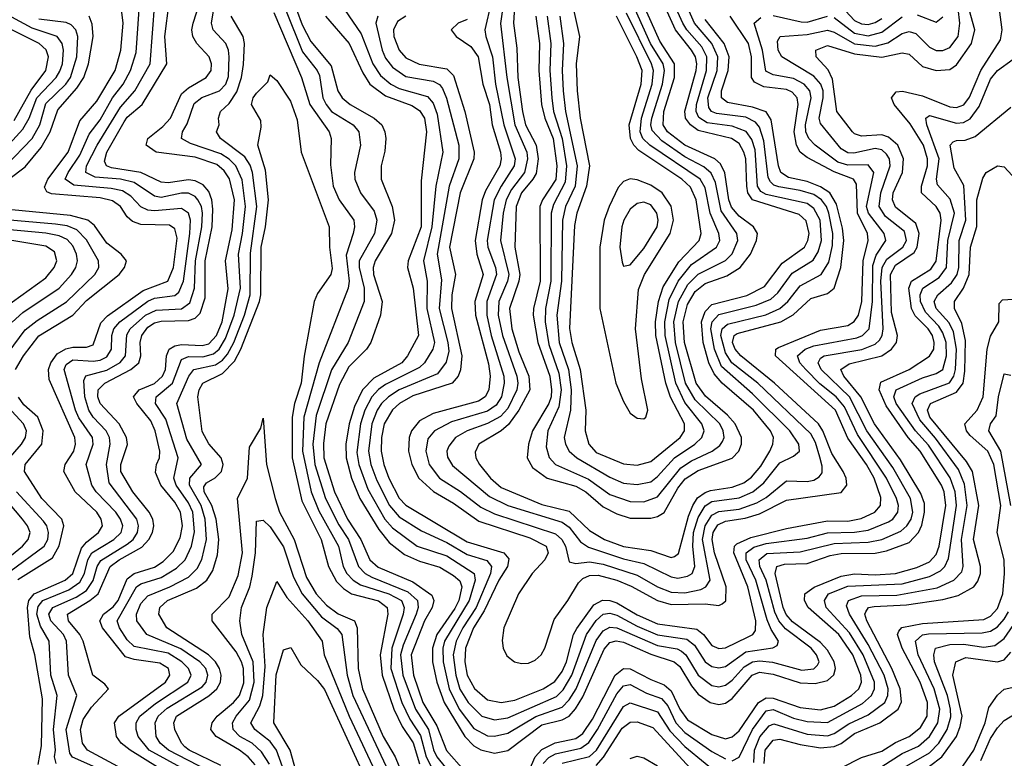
# Model space of a CAD drawing. Header units: inches. Extents: x 990535 to 1117859, y 769386 to 892122.
# Tile 870 of 1056: x 1050593 to 1053490, y 886146 to 888320. Entities that reach past the tile are written whole.
import ezdxf

# ---------------------------------------------------------------- set-up
doc = ezdxf.new("R2010")
doc.units = ezdxf.units.IN
doc.header["$MEASUREMENT"] = 0
doc.layers.add('B0858', color=7, linetype='Continuous')

msp = doc.modelspace()

# ---------------------------------------------------------------- linework, layer by layer
at = {"layer": 'B0858', "color": 5}
for points, elevation in [([(1051549.6, 888350), (1051598.2, 888278.2), (1051632.9, 888190), (1051655.1, 888155.1), (1051685.2, 888130), (1051710, 888117.5), (1051793.4, 888093.4), (1051810, 888074.1), (1051821.5, 888041.5), (1051838.9, 887930), (1051817.6, 887830), (1051805.7, 887710), (1051782, 887610), (1051792.3, 887550), (1051790.9, 887470), (1051813.9, 887370), (1051808.8, 887350), (1051784.8, 887310), (1051770, 887295.9), (1051670, 887246.3), (1051648.7, 887231.3), (1051629.9, 887210.1), (1051609.3, 887170.7), (1051596.1, 887130), (1051585.3, 887045.3), (1051590.9, 887010), (1051617.5, 886937.5), (1051667.9, 886850), (1051690, 886823.6), (1051762.8, 886770), (1051850, 886742), (1051931.1, 886690), (1051933.5, 886670), (1051916, 886610), (1051843.5, 886490), (1051838.6, 886470), (1051839, 886430), (1051857.2, 886350), (1051886.6, 886290), (1051930, 886233.8), (1051970, 886211.8), (1051990, 886210.3), (1052030, 886219.3), (1052111.8, 886268.2), (1052190, 886296.6), (1052210, 886317.4), (1052230.3, 886350), (1052290, 886492.7), (1052310, 886520.6), (1052330, 886531.5), (1052350, 886529.3), (1052470, 886478), (1052527.7, 886467.7), (1052541, 886461), (1052553.7, 886450), (1052590.1, 886390), (1052630, 886360.1), (1052650, 886355.7), (1052670, 886361), (1052690, 886375.5), (1052725.1, 886414.9), (1052750, 886429.9), (1052770, 886432.7), (1052808.6, 886428.6), (1052894.5, 886405.5), (1052930, 886408.5), (1052940.4, 886419.6), (1052945.5, 886430), (1052938.2, 886450), (1052921.7, 886470), (1052846.8, 886526.8), (1052826.9, 886550), (1052815.4, 886575.4), (1052789.4, 886670), (1052771.5, 886710), (1052769.1, 886730), (1052791.4, 886748.6), (1052890, 886753.2), (1052990, 886778.3), (1053090, 886781.4), (1053130, 886789.5), (1053186, 886814), (1053204, 886830), (1053216.4, 886850), (1053221.7, 886870), (1053214.6, 886910), (1053162.1, 887002.1), (1053086.2, 887110), (1053034.6, 887210), (1052951.3, 887290), (1052942.4, 887310), (1052950, 887323.1), (1052960.7, 887330), (1053071.5, 887348.5), (1053110, 887364.4), (1053123.4, 887376.6), (1053131.5, 887390), (1053134, 887410), (1053127.4, 887550), (1053130.6, 887590), (1053144.7, 887615.3), (1053191.9, 887650), (1053203, 887670), (1053196.5, 887696.5), (1053140.6, 887740.6), (1053122.6, 887770), (1053127.1, 887810), (1053154.6, 887890), (1053152.4, 887910), (1053144.2, 887924.2), (1053130, 887936.5), (1053110, 887940.6), (1053047.2, 887927.2), (1053030, 887927.8), (1053010, 887939.9), (1052950, 888014.4), (1052946.1, 888030), (1052957.3, 888090), (1052957, 888110), (1052950.4, 888130.4), (1052930, 888153.6), (1052836.2, 888210), (1052825.5, 888230), (1052823.4, 888256.6), (1052831.1, 888270), (1052910, 888276.2), (1052970, 888289.4), (1052990, 888282.8), (1053050, 888248.8), (1053110, 888241.7), (1053148.1, 888251.9), (1053190, 888278.9), (1053210, 888285.3), (1053230, 888279.1), (1053270, 888239.1), (1053290, 888229.4), (1053310, 888229.1), (1053330, 888237.9), (1053355.1, 888270), (1053359.5, 888310), (1053329.9, 888569.9)], 3540), ([(1051980.6, 888370), (1051961.9, 888290), (1051964.6, 888270), (1051984.9, 888210), (1051993.5, 888130), (1052017.8, 888010), (1052051.6, 887910), (1052048.6, 887890), (1052009.7, 887830), (1051989.7, 887790), (1051969.3, 887670), (1051970.4, 887650), (1051993.6, 887590), (1051996.2, 887570), (1051968.3, 887490), (1051967.8, 887450), (1051980.6, 887390), (1052017.5, 887270), (1052019.3, 887250), (1052011.3, 887210), (1051994.9, 887185.1), (1051970, 887167.4), (1051864.2, 887135.8), (1051813.8, 887110), (1051794.4, 887085.6), (1051788.1, 887050), (1051798.5, 887010), (1051828.7, 886970), (1051890, 886930.6), (1051950, 886884.5), (1051990, 886865), (1052170, 886806.6), (1052188.3, 886790), (1052199.6, 886770), (1052210, 886724.2), (1052230, 886719.3), (1052270, 886723.9), (1052310, 886716.9), (1052410, 886684.4), (1052470, 886650.5), (1052510, 886635.1), (1052550, 886632.5), (1052597.1, 886642.9), (1052612.2, 886650), (1052625.2, 886670), (1052602.6, 886790), (1052610, 886830), (1052630, 886861.8), (1052650, 886872.2), (1052710, 886879.3), (1052762.4, 886897.6), (1052790, 886913.2), (1052850, 886962), (1052910, 886960.8), (1052930, 886964.8), (1052946.1, 886973.9), (1052954.1, 886985.9), (1052954.6, 887005.4), (1052948, 887032), (1052934.9, 887074.9), (1052921, 887101), (1052764.8, 887250), (1052689.1, 887310), (1052670, 887338.9), (1052656.7, 887390), (1052660.4, 887410), (1052676, 887424), (1052788.8, 887451.2), (1052830, 887469.2), (1052853.6, 887490), (1052890, 887536.4), (1052951.9, 887570), (1052973.7, 887606.3), (1052984.5, 887655.5), (1052986.2, 887690), (1052974.2, 887750), (1052966.8, 887770), (1052952.5, 887790), (1052930, 887805.2), (1052890, 887817.2), (1052827.5, 887827.5), (1052812.7, 887832.7), (1052802.2, 887842.2), (1052795.6, 887855.6), (1052782.9, 887962.9), (1052770, 888003), (1052758, 888018), (1052730, 888032.4), (1052644.1, 888044.1), (1052629.3, 888049.3), (1052621.4, 888061.4), (1052618.6, 888090), (1052646, 888170), (1052648, 888210), (1052630.1, 888250), (1052578.5, 888310), (1052534.4, 888410)], 3640), ([(1052017.3, 888370), (1052008.2, 888308.2), (1052026.3, 888150), (1052050, 888010), (1052085.2, 887930), (1052087.8, 887910), (1052078.6, 887870), (1052040.3, 887819.7), (1052025, 887790), (1052016.2, 887750), (1052008, 887670), (1052032.5, 887570), (1052028.9, 887550), (1052003.4, 887490), (1052001.4, 887450), (1052013.5, 887390), (1052056, 887270), (1052059.1, 887250), (1052056.1, 887230), (1052030, 887175.2), (1052008, 887152), (1051970, 887130.7), (1051910.1, 887110), (1051875.9, 887090), (1051855.9, 887064.1), (1051850.5, 887050), (1051852.2, 887032.2), (1051867.2, 887007.2), (1051976, 886916), (1052030, 886889.6), (1052190, 886840.9), (1052210, 886825.8), (1052243.1, 886783.1), (1052266.9, 886766.9), (1052370, 886732.4), (1052430, 886719.2), (1052510, 886679.3), (1052530, 886675.9), (1052558.5, 886681.5), (1052572.3, 886690), (1052580.1, 886710), (1052574, 886770), (1052576.3, 886810), (1052590, 886854.5), (1052610, 886888.5), (1052630, 886901.1), (1052710, 886912.6), (1052750.2, 886929.8), (1052783.2, 886956.8), (1052830, 887015.7), (1052870, 887034.8), (1052888, 887050), (1052886.3, 887070), (1052859.7, 887110), (1052750, 887218.6), (1052658.7, 887298.7), (1052637.3, 887350), (1052627.2, 887410), (1052630.8, 887430), (1052650, 887451.8), (1052760.7, 887479.3), (1052803.1, 887496.9), (1052824.2, 887515.8), (1052866, 887574), (1052928, 887612), (1052943.2, 887636.8), (1052952.6, 887670), (1052948.3, 887730), (1052930, 887764.3), (1052910, 887778.4), (1052790, 887805), (1052773.9, 887813.9), (1052764.3, 887830), (1052756.9, 887936.9), (1052747.2, 887967.2), (1052730.6, 887990.6), (1052690, 888006.2), (1052616.1, 888016.1), (1052591.6, 888031.6), (1052584.2, 888050), (1052584.7, 888070), (1052614.6, 888170), (1052615.3, 888210), (1052600.1, 888240.1), (1052556.1, 888290), (1052545, 888310), (1052499.6, 888410)], 3660), ([(1052051.6, 888390), (1052046.5, 888310), (1052055.8, 888235.8), (1052059.2, 888150), (1052072.9, 888050), (1052081.9, 888010), (1052112.7, 887950), (1052118.8, 887910), (1052112.8, 887867.2), (1052103.6, 887850), (1052069.5, 887810), (1052054, 887770), (1052050, 887650), (1052064.8, 887570), (1052062.3, 887550), (1052034.7, 887470), (1052041.5, 887410), (1052062.1, 887342.1), (1052091, 887270), (1052094, 887230), (1052062.1, 887170), (1052031.6, 887128.4), (1052010, 887109.7), (1051944.2, 887070), (1051933.2, 887046.8), (1051935.3, 887030), (1051946.2, 887010), (1051978.8, 886970), (1052010, 886943.1), (1052130, 886892.5), (1052210, 886873.2), (1052270, 886815.7), (1052314.3, 886790), (1052370, 886769.3), (1052450, 886757.7), (1052510, 886736.4), (1052520.1, 886739.9), (1052531.9, 886748.1), (1052561.6, 886858.4), (1052573.6, 886890), (1052587.9, 886912.1), (1052610, 886928.5), (1052625.9, 886934.1), (1052690, 886943.7), (1052723.7, 886956.3), (1052747, 886973), (1052774.1, 887005.9), (1052801, 887050), (1052809.4, 887070), (1052811.1, 887090), (1052802.7, 887110), (1052752.2, 887170), (1052660.3, 887250), (1052637, 887277), (1052621.2, 887310), (1052604.6, 887370), (1052599.8, 887430), (1052610, 887460.4), (1052630, 887481.3), (1052732.5, 887507.5), (1052785.3, 887534.7), (1052836.9, 887603.1), (1052902.6, 887650), (1052912.8, 887670), (1052916.1, 887690), (1052907.5, 887727.4), (1052886.7, 887746.7), (1052749.5, 887790), (1052736.1, 887810), (1052732.5, 887830), (1052729.6, 887910), (1052724.4, 887930), (1052710, 887955.2), (1052688.2, 887970), (1052590, 887993.8), (1052566.9, 888010), (1052552.8, 888030), (1052550.6, 888050.6), (1052583.6, 888170), (1052585.4, 888190), (1052581.4, 888210), (1052570.5, 888230), (1052522.6, 888290), (1052469.1, 888410)], 3680), ([(1050647.4, 886127.4), (1050658.1, 886181.9), (1050660.7, 886320.7), (1050638.2, 886450), (1050623.5, 886503.5), (1050616.3, 886590), (1050620.5, 886610), (1050636.3, 886630), (1050727.4, 886670), (1050749.5, 886690), (1050775.7, 886764.3), (1050790, 886782), (1050824.9, 886810), (1050836.9, 886830), (1050832.9, 886850), (1050820.1, 886870), (1050756.9, 886930), (1050723.7, 886990), (1050727, 887010), (1050752.4, 887050), (1050758, 887070), (1050755.4, 887090), (1050680.5, 887260.5), (1050678.1, 887290), (1050684.8, 887310), (1050704.1, 887335.9), (1050729.4, 887350.6), (1050750, 887355.4), (1050790, 887355.9), (1050810, 887362.6), (1050832.6, 887427.4), (1050851.9, 887448.1), (1050957.2, 887522.8), (1051029.4, 887550.6), (1051046.3, 887590), (1051056.4, 887676.4), (1051050, 887704.3), (1051034.7, 887714.7), (1050950, 887717.4), (1050925.3, 887725.3), (1050910, 887739.1), (1050889.9, 887770), (1050866.8, 887786.8), (1050830, 887795.4), (1050687.3, 887807.3), (1050673.5, 887813.5), (1050666.6, 887826.6), (1050675.9, 887850), (1050735.6, 887930), (1050770, 888022.5), (1050820.3, 888079.7), (1050874.4, 888170), (1050891.3, 888230), (1050898.3, 888310), (1050893.3, 888350)], 3580), ([(1050701, 886130), (1050695.5, 886150), (1050698.8, 886170), (1050692.7, 886230), (1050703.5, 886330), (1050685.2, 886390), (1050680.2, 886490), (1050655, 886535), (1050644.3, 886570), (1050647.4, 886592.6), (1050661.7, 886610), (1050738.3, 886641.7), (1050770, 886663.8), (1050784.4, 886690), (1050793.7, 886730), (1050805.7, 886750), (1050870.6, 886790), (1050891.8, 886810), (1050896.8, 886830), (1050890.4, 886850), (1050876, 886870), (1050818.4, 886930), (1050805.7, 886950), (1050789.3, 887010), (1050809.4, 887070), (1050807.2, 887090), (1050767.6, 887147.6), (1050758.1, 887170), (1050724.5, 887290), (1050730, 887305.3), (1050750, 887318.2), (1050810, 887314.4), (1050830, 887317.2), (1050850, 887327.8), (1050863.7, 887350), (1050864.4, 887390), (1050870.3, 887409.7), (1050887.8, 887430), (1050970, 887491.5), (1050990, 887499.9), (1051050, 887508), (1051061.8, 887518.2), (1051075, 887550), (1051094.3, 887690), (1051095.8, 887730), (1051090, 887750.3), (1051070, 887764), (1050990, 887756.7), (1050970, 887759), (1050950, 887769.1), (1050920.7, 887800.7), (1050895.6, 887815.6), (1050862.7, 887822.7), (1050752.3, 887832.3), (1050727.7, 887850), (1050736.1, 887870), (1050770, 887921), (1050797.4, 887982.6), (1050830, 888025.1), (1050866.6, 888090), (1050897.7, 888130), (1050919.8, 888170), (1050936.5, 888223.5), (1050945, 888350)], 3560), ([(1050870, 886094.6), (1050748.8, 886148.8), (1050741, 886161), (1050730, 886230), (1050761.9, 886330), (1050737.4, 886390), (1050731.4, 886490), (1050722.5, 886510), (1050684.9, 886550), (1050679.2, 886570), (1050691.3, 886590), (1050759.8, 886620.2), (1050790, 886639.6), (1050810, 886668.6), (1050821.4, 886710), (1050832.1, 886727.9), (1050910, 886775.8), (1050927, 886790), (1050940.1, 886810), (1050943.5, 886830), (1050938.6, 886850), (1050856.9, 886956.9), (1050848.7, 887010), (1050859.9, 887070), (1050857.6, 887090), (1050848.1, 887110), (1050810, 887150), (1050797, 887170), (1050784.8, 887210), (1050782.3, 887257.7), (1050788.4, 887271.6), (1050850, 887288.5), (1050889.1, 887310.9), (1050905.2, 887330), (1050908.3, 887391.7), (1050918.8, 887410), (1050963.9, 887450), (1050994.9, 887465.1), (1051070, 887469), (1051093.6, 887486.4), (1051107.8, 887530), (1051110.3, 887610), (1051129.2, 887710), (1051131.4, 887750), (1051127.9, 887770), (1051117.9, 887790), (1051110, 887799.1), (1051090, 887808.8), (1051070, 887808.9), (1051010, 887796.6), (1050990, 887800), (1050930, 887840.2), (1050890, 887850), (1050815.9, 887855.9), (1050788.1, 887870), (1050790.2, 887890), (1050821.5, 887950), (1050890, 888062.7), (1050931.9, 888110), (1050977.1, 888190), (1050990.8, 888370)], 3540), ([(1050881.9, 886121.9), (1050792.7, 886170), (1050778.1, 886190), (1050772.3, 886230), (1050780.4, 886259.6), (1050804.3, 886295.7), (1050855.2, 886350), (1050843.9, 886363.9), (1050808.7, 886390), (1050780.3, 886490), (1050770.8, 886510), (1050737.2, 886550), (1050734.6, 886570), (1050800.3, 886610), (1050824.5, 886630), (1050860.1, 886710), (1050886.4, 886730), (1050952.8, 886767.2), (1050973.6, 886790), (1050984, 886810), (1050988.2, 886830), (1050985.5, 886850), (1050974.4, 886870), (1050926.2, 886930), (1050891.4, 886990), (1050890.7, 887010), (1050910.6, 887069.4), (1050907.3, 887090), (1050885.9, 887130), (1050830, 887190), (1050823.4, 887210), (1050824.2, 887230), (1050843.8, 887250), (1050920.8, 887290), (1050944.3, 887310), (1050950, 887330), (1050948.1, 887370), (1050952.5, 887390), (1050970, 887414.4), (1050990, 887427.5), (1051010, 887432.1), (1051090, 887434.2), (1051110, 887441.7), (1051124.1, 887455.9), (1051139.4, 887500.6), (1051139.3, 887610), (1051159.5, 887710), (1051162.1, 887762.1), (1051158.8, 887790), (1051150, 887813.7), (1051133.3, 887833.3), (1051110, 887845.2), (1051090, 887848.8), (1051030, 887839.4), (1051010, 887841.6), (1050950, 887870), (1050863.9, 887883.9), (1050848.6, 887890), (1050843.3, 887903.3), (1050850.2, 887930), (1050900.6, 888019.4), (1050910, 888032.7), (1050954.2, 888070), (1051026.3, 888190), (1051020.4, 888270), (1051033.7, 888370)], 3520), ([(1050999.2, 886119.2), (1050918.4, 886170), (1050892.4, 886190), (1050878.1, 886210), (1050872.3, 886250), (1050885.4, 886270), (1051022.4, 886370), (1051035.5, 886390), (1051031.6, 886410), (1051005.9, 886425.9), (1050930, 886436.6), (1050904.3, 886444.3), (1050837.1, 886530), (1050829.5, 886550), (1050840.4, 886570), (1050868.1, 886591.9), (1050883.1, 886610), (1050910, 886674.2), (1050930, 886689.3), (1050990, 886708.1), (1051015.4, 886724.6), (1051045.4, 886754.6), (1051065.8, 886794.2), (1051072.7, 886830), (1051066.7, 886870), (1051050, 886899.1), (1051009.1, 886950), (1050993.3, 886986.6), (1050995.8, 887010), (1051005.1, 887030), (1051006, 887050), (1050992.1, 887110), (1050979.1, 887139.1), (1050937.9, 887190), (1050928.6, 887210), (1050944.5, 887230), (1050990, 887249.2), (1051013.8, 887270), (1051022.2, 887290), (1051025.3, 887330), (1051032.9, 887350), (1051050, 887359.8), (1051070, 887363.7), (1051130, 887360.6), (1051150, 887365.5), (1051172.7, 887390), (1051189.4, 887430.6), (1051207.3, 887527.3), (1051199.4, 887610), (1051218.3, 887701.7), (1051225.1, 887790), (1051211.1, 887851.1), (1051195, 887875), (1051173.1, 887893.1), (1051110, 887914.8), (1050995.3, 887930), (1050965.4, 887950), (1050970.3, 887970), (1051014.7, 888005.3), (1051037.2, 888030), (1051070, 888101.4), (1051090, 888119.4), (1051141.9, 888150), (1051156.7, 888170), (1051158.2, 888190), (1051150.5, 888210.5), (1051115.1, 888250), (1051103, 888270), (1051100.4, 888290), (1051104.2, 888310), (1051123.7, 888370)], 3480), ([(1051119.9, 886090), (1050974.1, 886170), (1050941.7, 886210), (1050936.1, 886230), (1050935.8, 886250), (1050947.3, 886270), (1050993.4, 886306.6), (1051088.6, 886370), (1051098.2, 886390), (1051090.2, 886410), (1051070.7, 886430), (1051030, 886455.3), (1050930, 886474.9), (1050910, 886494.3), (1050886.9, 886530), (1050880.6, 886550), (1050937.2, 886650), (1050950, 886659), (1051010, 886677.6), (1051055.1, 886704.9), (1051080.4, 886730), (1051099.1, 886770), (1051108, 886812), (1051102.8, 886870), (1051090, 886897.4), (1051054.2, 886950), (1051046.9, 886970), (1051059.3, 887030), (1051023.9, 887143.9), (1050993, 887190), (1050994.9, 887210), (1051043.2, 887250), (1051070, 887319.1), (1051090, 887328.3), (1051132.4, 887327.6), (1051164, 887336), (1051180.2, 887350), (1051198.9, 887381.1), (1051224.1, 887450), (1051243.1, 887530), (1051236.8, 887630), (1051249, 887690), (1051257.6, 887770), (1051248, 887848), (1051229.5, 887890), (1051209.7, 887909.7), (1051184.8, 887924.8), (1051095.6, 887955.6), (1051069.9, 887970), (1051072, 887990), (1051086.6, 888013.4), (1051107.2, 888072.8), (1051129.3, 888090.7), (1051181.4, 888110), (1051200.3, 888130), (1051207.9, 888152.1), (1051210.2, 888210.2), (1051208.2, 888230), (1051199.5, 888250), (1051162.8, 888290), (1051158.2, 888310), (1051167.8, 888370)], 3460), ([(1051375.9, 888350), (1051425.6, 888225.6), (1051468.9, 888170), (1051475.4, 888155.4), (1051485.1, 888090), (1051494.8, 888070), (1051511.3, 888050), (1051575, 888010), (1051591, 887990), (1051595.9, 887950), (1051578.3, 887870), (1051579.5, 887850), (1051596.5, 887810), (1051636.3, 887756.3), (1051644.5, 887730), (1051637.5, 887690), (1051592.5, 887610), (1051591.8, 887590), (1051607, 887530), (1051606.9, 887490), (1051559.9, 887370), (1051510.5, 887289.5), (1051465.5, 887154.5), (1051456, 887070), (1051462.1, 887010), (1051492.8, 886910), (1051532.9, 886832.9), (1051561.2, 886790), (1051589.9, 886709.9), (1051609.5, 886690), (1051630, 886678.4), (1051735.6, 886635.6), (1051763.7, 886610), (1051766, 886590), (1051760.2, 886570), (1051721.6, 886478.4), (1051713.8, 886450), (1051720.6, 886390), (1051758.2, 886290), (1051796.1, 886230), (1051810.9, 886170.9), (1051821.1, 886150), (1051870, 886089.3)], 3460), ([(1051407.7, 888350), (1051424.3, 888304.3), (1051450, 888255.2), (1051510, 888184), (1051529.8, 888110), (1051541.9, 888090), (1051565.9, 888070), (1051636.7, 888030), (1051659.3, 888010), (1051668, 887990), (1051670.4, 887969.6), (1051667.4, 887932.6), (1051657, 887890), (1051657.1, 887850), (1051689.6, 887769.6), (1051696.2, 887730), (1051687.2, 887690), (1051639.5, 887610), (1051633.4, 887590), (1051634.4, 887570), (1051659.8, 887490), (1051655.3, 887450), (1051626.5, 887370), (1051614.1, 887350), (1051561.9, 887298.1), (1051534.4, 887245.6), (1051494.3, 887130), (1051487.6, 887072.4), (1051488.8, 887030), (1051519.3, 886930), (1051558.4, 886850), (1051597.1, 886790), (1051623.5, 886730), (1051648.3, 886708.3), (1051750, 886664.6), (1051805.7, 886625.7), (1051812.4, 886610), (1051807, 886590), (1051784.5, 886550), (1051745, 886450), (1051752.1, 886390), (1051779.4, 886310), (1051820.7, 886240.7), (1051848.9, 886168.9), (1051900.9, 886110)], 3480), ([(1051493.4, 888330), (1051563.2, 888250), (1051602.9, 888162.9), (1051623.5, 888130), (1051670, 888095.5), (1051747.1, 888067.1), (1051770, 888052.7), (1051784.8, 888030), (1051790.6, 887989.4), (1051775, 887845), (1051774.3, 887710), (1051736.9, 887610), (1051734.6, 887590), (1051751.4, 887530), (1051766.5, 887390), (1051734.4, 887330), (1051718.2, 887310), (1051635, 887265), (1051602.5, 887230), (1051579, 887181), (1051562.9, 887130), (1051552.7, 887070), (1051553.9, 887030), (1051570, 886970.6), (1051594.6, 886910), (1051650, 886818.9), (1051680.4, 886780.4), (1051725.8, 886745.8), (1051770, 886725.6), (1051830, 886708.2), (1051870, 886684.2), (1051888.1, 886668.1), (1051894.1, 886650), (1051885.6, 886610), (1051873.9, 886586.1), (1051820.4, 886510), (1051808.2, 886470), (1051807.7, 886430), (1051820.8, 886370), (1051842.5, 886310), (1051903.5, 886210), (1051930, 886182.8), (1051950, 886170.5), (1051990, 886161.1), (1052030, 886168.5), (1052130, 886243.8), (1052190, 886258.7), (1052210, 886269.2), (1052229.2, 886290.8), (1052250, 886326.1), (1052313.2, 886466.8), (1052330, 886486.5), (1052348.9, 886491.1), (1052370, 886487), (1052450, 886452.5), (1052518.6, 886430), (1052535.5, 886415.5), (1052570, 886358.9), (1052590, 886334.7), (1052625.4, 886310), (1052650, 886303.6), (1052670, 886307.5), (1052690, 886321.7), (1052748.7, 886390), (1052770, 886398.7), (1052810, 886393.2), (1052890, 886367.5), (1052934.2, 886365.8), (1052970, 886375.1), (1052988.4, 886391.6), (1052993.5, 886410), (1052989.8, 886430), (1052970, 886464.1), (1052950, 886486.1), (1052867.3, 886547.3), (1052848.6, 886568.6), (1052839.7, 886590), (1052816, 886690), (1052821.3, 886710), (1052843.4, 886716.6), (1052910, 886718.8), (1052977.6, 886742.4), (1053010, 886748.9), (1053110, 886749.7), (1053144, 886756), (1053210, 886780.8), (1053238.3, 886810), (1053248.1, 886831.9), (1053256, 886870), (1053255.2, 886895.2), (1053245.1, 886925.1), (1053184.5, 887024.5), (1053108.8, 887130), (1053067.9, 887210), (1053018.6, 887270), (1053009.9, 887290), (1053033.5, 887306.5), (1053129.7, 887330.3), (1053158.3, 887350), (1053172.8, 887370), (1053176, 887390), (1053158.2, 887458.2), (1053155.1, 887570), (1053170, 887597.2), (1053225, 887635), (1053233.9, 887650), (1053240, 887690), (1053230, 887720.1), (1053170, 887767.6), (1053161.6, 887790), (1053163.6, 887810), (1053190.6, 887870), (1053194.2, 887910), (1053177, 887950), (1053150, 887973.7), (1053130, 887980.5), (1053070, 887976.6), (1053050, 887983.4), (1053043.9, 887990), (1052997.6, 888050), (1052984.8, 888144.8), (1052971.9, 888171.9), (1052936.9, 888210), (1052935.9, 888230), (1052970, 888243.9), (1053050, 888219.1), (1053130, 888209.3), (1053190, 888222.6), (1053210, 888218.4), (1053250, 888182.2), (1053290, 888170.1), (1053330, 888173.1), (1053350, 888187.2), (1053393.7, 888250), (1053403.3, 888290), (1053387.4, 888350)], 3520), ([(1052085.6, 886094.4), (1052110.4, 886149.6), (1052130, 886172), (1052168.7, 886191.3), (1052230, 886204.3), (1052250, 886218.5), (1052278.8, 886261.2), (1052345.6, 886390), (1052370, 886409.8), (1052390, 886408.8), (1052450, 886377.2), (1052490, 886362), (1052510, 886344.5), (1052535.6, 886290), (1052558.7, 886258.7), (1052630, 886215.7), (1052670, 886203.2), (1052690, 886208.8), (1052710, 886226.8), (1052767.3, 886310), (1052790, 886323.5), (1052810, 886322.5), (1052890, 886295.2), (1052950, 886288.4), (1052990, 886299.4), (1053040.4, 886330), (1053062.3, 886350), (1053070, 886370), (1053068.5, 886390), (1053044.7, 886450), (1053003.2, 886510), (1052913.4, 886590), (1052903, 886610), (1052903.9, 886630), (1052930.6, 886649.4), (1053010, 886682.2), (1053050, 886688.7), (1053110, 886685.5), (1053170, 886689.5), (1053233.2, 886706.8), (1053270, 886724), (1053290, 886745.8), (1053299, 886770), (1053318.3, 886890), (1053313.7, 886930), (1053306.1, 886950), (1053242.4, 887050), (1053207.7, 887090), (1053143.3, 887183.3), (1053122.7, 887230), (1053127.3, 887252.7), (1053210.7, 887290), (1053270.3, 887329.7), (1053282.7, 887350), (1053284.3, 887370), (1053279.2, 887390), (1053266.1, 887410), (1053227.8, 887447.8), (1053217.1, 887470), (1053209.8, 887530), (1053217.8, 887550), (1053274.2, 887585.8), (1053290, 887609.3), (1053304.5, 887730), (1053301.8, 887750), (1053290, 887770), (1053246.9, 887810), (1053247.2, 887830), (1053264.8, 887890), (1053264.5, 887910), (1053252.7, 887950), (1053213.7, 888013.7), (1053166.1, 888070), (1053158.4, 888090), (1053172.5, 888107.5), (1053190.8, 888109.3), (1053250, 888096.1), (1053330, 888063.6), (1053350, 888061.6), (1053371.3, 888068.7), (1053388.3, 888091.7), (1053421.7, 888170), (1053479.6, 888260.4), (1053483.7, 888290), (1053476.3, 888350)], 3480), ([(1052112.1, 888330), (1052122.5, 888250), (1052120.5, 888170), (1052128.5, 888070), (1052138.2, 888030), (1052163.4, 887970), (1052174.1, 887890), (1052170.5, 887849.5), (1052131.6, 887790), (1052124.2, 887770), (1052124.4, 887550), (1052105, 887470), (1052104.1, 887450), (1052117.6, 887370), (1052152.8, 887270), (1052158.6, 887230), (1052156.7, 887210), (1052150, 887190), (1052102, 887110), (1052090.6, 887070), (1052086.4, 887030), (1052102, 887002), (1052145.1, 886970), (1052230, 886946.6), (1052259.2, 886930), (1052310, 886886.2), (1052350, 886865), (1052390, 886852.7), (1052450, 886852.9), (1052470, 886857.6), (1052490, 886869.4), (1052530, 886941), (1052551.7, 886968.3), (1052590, 886992.8), (1052690, 887029.5), (1052709.6, 887050), (1052717.5, 887070), (1052717.4, 887090), (1052698.3, 887130), (1052675.8, 887155.9), (1052611.5, 887211.5), (1052583.9, 887250), (1052549.7, 887370), (1052545.3, 887430), (1052558.2, 887481.8), (1052580.5, 887519.5), (1052610, 887543.7), (1052673.9, 887566.1), (1052713.2, 887590), (1052743.7, 887630), (1052761.7, 887670), (1052763.9, 887690), (1052752, 887710), (1052710, 887741.4), (1052687.7, 887767.7), (1052679.7, 887790), (1052668.6, 887868.6), (1052655.8, 887895.8), (1052638.5, 887910), (1052550, 887950.9), (1052499.7, 887990), (1052486.7, 888010), (1052488.2, 888050), (1052519.7, 888150), (1052519.6, 888190), (1052477, 888257), (1052425.9, 888370)], 3720), ([(1052145.3, 888330), (1052155.9, 888250), (1052153, 888170), (1052158.8, 888090), (1052164.5, 888050), (1052189.5, 887970), (1052202.3, 887890), (1052198.5, 887841.5), (1052164.1, 887775.9), (1052157.2, 887750), (1052155.9, 887550), (1052140.5, 887470), (1052139.8, 887430), (1052150, 887363.5), (1052179.8, 887279.8), (1052186.7, 887230), (1052179.7, 887180.3), (1052147.5, 887110), (1052142.8, 887062.8), (1052151, 887031), (1052170.4, 887010.4), (1052266.9, 886966.9), (1052330, 886922.1), (1052390, 886901.1), (1052430, 886900.5), (1052470, 886914.9), (1052539.1, 887000.9), (1052570, 887021.6), (1052630.8, 887050), (1052653.5, 887066.5), (1052661.6, 887078.4), (1052666.2, 887090), (1052663.5, 887110), (1052653, 887130), (1052581.1, 887201.1), (1052552.8, 887250), (1052522.7, 887370), (1052518.3, 887430), (1052531.7, 887490), (1052559.7, 887540.3), (1052590, 887571.1), (1052670, 887611.2), (1052690, 887631), (1052706, 887670), (1052703.2, 887690), (1052657.6, 887757.6), (1052640.7, 887840.7), (1052628.2, 887868.2), (1052606.4, 887886.4), (1052550, 887915.8), (1052482.9, 887962.9), (1052454.1, 887994.1), (1052450.5, 888010), (1052453.3, 888030), (1052485.2, 888130), (1052491.1, 888170), (1052486.3, 888190), (1052449.9, 888250.1), (1052404.7, 888350)], 3740), ([(1052223.1, 888350), (1052240.6, 888270), (1052231, 888190), (1052233.4, 888110), (1052242.9, 888030), (1052269.8, 887890), (1052261.3, 887830), (1052232.6, 887750), (1052226, 887714), (1052211.1, 887411.1), (1052218.3, 887370), (1052242.8, 887290), (1052259.2, 887170), (1052257.4, 887110), (1052267.7, 887070), (1052290, 887045.9), (1052370, 887012.5), (1052410, 887008.9), (1052450, 887019.6), (1052536.6, 887090), (1052549.1, 887110), (1052549, 887130), (1052508.7, 887208.7), (1052494.6, 887250), (1052465.4, 887390), (1052464.6, 887430), (1052472.5, 887490), (1052486.5, 887533.5), (1052533.1, 887606.9), (1052592.7, 887670), (1052598.8, 887690), (1052583.5, 887790), (1052566.8, 887826.8), (1052541.6, 887850), (1052415.2, 887935.2), (1052400.7, 887950), (1052390.3, 887970.3), (1052386.5, 888010), (1052422.4, 888130), (1052424.8, 888170), (1052409.6, 888210), (1052349.7, 888329.7)], 3780), ([(1053010, 888359.6), (1053050, 888317.9), (1053070, 888307.3), (1053090, 888305.9), (1053110, 888311.3), (1053130, 888323.5)], 3580), ([(1050521.9, 887910), (1050602.5, 887997.5), (1050621.3, 888030), (1050644.2, 888090), (1050700.7, 888150), (1050711.5, 888168.5), (1050719.1, 888190), (1050722.7, 888230), (1050718.5, 888250), (1050703.4, 888270), (1050630, 888295.2), (1050570, 888327.7)], 3660), ([(1050552.5, 887890), (1050629.7, 887970.3), (1050652.6, 888010), (1050670, 888073.3), (1050729.3, 888130), (1050743.4, 888150), (1050761.6, 888210), (1050764.8, 888270), (1050758.4, 888290), (1050744.7, 888304.7), (1050730, 888311.1), (1050650, 888321.1)], 3640), ([(1050561.5, 887850), (1050610, 887887), (1050656.2, 887943.8), (1050682.7, 887990), (1050705.6, 888054.4), (1050761.9, 888118.1), (1050782.5, 888150), (1050795.6, 888190), (1050809.3, 888270), (1050807.1, 888307.1), (1050797.9, 888330)], 3620), ([(1051147.5, 886110), (1051031.2, 886170), (1051006.3, 886190), (1050994.7, 886210), (1050992.3, 886250), (1051000.7, 886270), (1051027, 886293), (1051130, 886355.9), (1051142.4, 886370), (1051147.5, 886390), (1051140.9, 886410), (1051123.1, 886430), (1051068, 886468), (1050967.8, 886510), (1050938.3, 886550), (1050937.6, 886570), (1050950, 886601.1), (1050970, 886623.6), (1051035.4, 886650), (1051090, 886678.7), (1051115.7, 886704.3), (1051129.3, 886730.7), (1051143, 886790), (1051139.3, 886850), (1051127.1, 886890), (1051092.7, 886950), (1051094.3, 886970), (1051128, 887010), (1051085, 887085), (1051055.6, 887190), (1051090.9, 887270), (1051105.8, 887290), (1051170, 887304.2), (1051190, 887317.5), (1051205, 887335), (1051223.4, 887370), (1051254.5, 887450), (1051271.8, 887510), (1051272.3, 887632.3), (1051291.1, 887770), (1051278.2, 887870), (1051271.3, 887891.3), (1051255.7, 887915.7), (1051184.6, 887970), (1051172.8, 887990), (1051179.9, 888010), (1051178.8, 888030), (1051184.3, 888050), (1051210, 888073.6), (1051232.1, 888107.9), (1051246.4, 888150), (1051252, 888188), (1051255.3, 888250), (1051251.1, 888270), (1051215.6, 888330)], 3440), ([(1051341, 888341), (1051422.4, 888150), (1051446.8, 888070), (1051504.2, 887990), (1051510.1, 887970), (1051507.9, 887892.1), (1051516.1, 887830), (1051533.3, 887790), (1051576.2, 887730), (1051578.4, 887710), (1051574.6, 887690), (1051553.8, 887626.2), (1051562.8, 887550), (1051559.8, 887530), (1051474.1, 887310), (1051429, 887150), (1051425.8, 887050), (1051451, 886930), (1051473.9, 886873.9), (1051531.1, 886770), (1051545.3, 886710), (1051555.7, 886690), (1051574.6, 886670), (1051596.4, 886656.4), (1051679.7, 886630), (1051717, 886610), (1051724.9, 886590), (1051722.2, 886570), (1051688.2, 886470), (1051685.9, 886410), (1051717.7, 886310), (1051741.1, 886261.1), (1051772.8, 886212.8), (1051789.7, 886149.7), (1051809.8, 886109.8)], 3440), ([(1051647, 888330), (1051641.7, 888310), (1051660.4, 888230), (1051670, 888206.6), (1051690, 888179.9), (1051730, 888152.6), (1051810, 888139.2), (1051828.9, 888128.9), (1051837.4, 888117.4), (1051848.9, 888088.9), (1051885.8, 887950), (1051885.3, 887910), (1051857.5, 887830), (1051821.8, 887630), (1051834.6, 887554.5), (1051827.2, 887470), (1051853.5, 887370), (1051856.4, 887343.6), (1051848, 887312), (1051822.4, 887277.6), (1051710, 887230), (1051678.3, 887210), (1051658.2, 887190), (1051645.2, 887170), (1051629.9, 887130), (1051620.2, 887050), (1051626.8, 887010), (1051643.8, 886963.8), (1051682, 886890), (1051710, 886856.6), (1051775.2, 886815.2), (1051850, 886781.1), (1051910, 886745.1), (1051968.3, 886728.3), (1051981.7, 886710), (1051978.5, 886690), (1051936.7, 886590), (1051897.5, 886530), (1051877.4, 886490), (1051868.8, 886450), (1051876.7, 886390), (1051888.9, 886348.9), (1051912.5, 886310), (1051952.7, 886270), (1051990, 886258.4), (1052030, 886264.7), (1052172.5, 886327.5), (1052192.6, 886347.4), (1052218.4, 886390), (1052261.6, 886510), (1052290, 886551.1), (1052310.5, 886569.5), (1052330, 886573), (1052350, 886567.4), (1052410, 886534.6), (1052470, 886509.4), (1052556, 886496), (1052578.7, 886478.7), (1052610, 886429.1), (1052630, 886415.6), (1052650, 886411.5), (1052670, 886416.3), (1052730, 886459.1), (1052809.2, 886470.8), (1052822.2, 886477.8), (1052825.9, 886490), (1052804.4, 886524.4), (1052792.9, 886552.9), (1052758.9, 886670), (1052731, 886730), (1052731.1, 886750), (1052753.3, 886766.7), (1052790, 886778.4), (1052910, 886793.7), (1052970, 886809.2), (1053050, 886811.2), (1053090, 886817.2), (1053150, 886841.2), (1053162.4, 886850), (1053176.9, 886870), (1053179.1, 886890), (1053173.2, 886910), (1053143.6, 886970), (1053058.6, 887098.6), (1053020.3, 887180.3), (1052996.1, 887210), (1052948.1, 887248.1), (1052906.7, 887290), (1052889.1, 887310), (1052882.3, 887330), (1052904.5, 887350), (1052930, 887360), (1053056.9, 887383.1), (1053073, 887390), (1053092.5, 887410), (1053102.3, 887490), (1053103.3, 887596.7), (1053113.2, 887626.8), (1053141.9, 887670), (1053136.8, 887690), (1053090.4, 887750), (1053085.3, 887770), (1053106.1, 887870), (1053090, 887892.1), (1053030, 887891.6), (1053000.8, 887900.8), (1052933.8, 887950), (1052914.9, 887970), (1052906.7, 887990), (1052905.2, 888010), (1052922.3, 888090), (1052918.5, 888110), (1052901.5, 888130), (1052870, 888146.6), (1052810, 888157.4), (1052788.5, 888168.5), (1052779.2, 888230), (1052754, 888310), (1052773.8, 888326.2)], 3560), ([(1051730, 888330), (1051705.1, 888314.9), (1051693, 888290), (1051694.7, 888270), (1051710, 888230.1), (1051730, 888207.3), (1051769.1, 888189.1), (1051850, 888175.3), (1051870, 888155.5), (1051902.7, 888050), (1051931, 887930), (1051929.4, 887910), (1051889.7, 887810.3), (1051858.2, 887650), (1051876, 887570), (1051865.1, 887510), (1051863.7, 887470), (1051894.3, 887330), (1051890.8, 887289.2), (1051883.2, 887270), (1051865.9, 887250), (1051750, 887212.3), (1051710.7, 887190), (1051690, 887171.8), (1051666.3, 887130), (1051658.1, 887090), (1051656.8, 887050), (1051664.4, 887010), (1051679.9, 886970), (1051710, 886911.5), (1051730, 886890.6), (1051910, 886782.9), (1052017.6, 886750), (1052032.9, 886732.9), (1052028.5, 886710), (1052003.3, 886670), (1051960.2, 886579.8), (1051928.9, 886530), (1051905.4, 886470), (1051903, 886430), (1051910, 886390), (1051931.4, 886351.4), (1051970, 886317.7), (1052010, 886309.5), (1052050, 886317), (1052134.1, 886350), (1052168.3, 886371.7), (1052190, 886401.4), (1052202.6, 886430), (1052223, 886510), (1052232.4, 886527.6), (1052283, 886597), (1052308.5, 886611.5), (1052330, 886610.4), (1052350, 886603), (1052410, 886568.2), (1052470, 886541.2), (1052586, 886526), (1052605.3, 886510), (1052630, 886477.9), (1052650, 886468.6), (1052670, 886470.8), (1052737.2, 886502.8), (1052750.7, 886510), (1052757.9, 886522.1), (1052759.2, 886550), (1052735.5, 886650), (1052694.4, 886750), (1052696.9, 886770), (1052703.3, 886776.7), (1052744.9, 886795.1), (1052850, 886822.3), (1052970, 886845), (1053030, 886844.1), (1053068.8, 886851.2), (1053109.9, 886870), (1053126, 886890), (1053127.1, 886912.9), (1053107.1, 886970), (1053084.9, 887010), (1053030, 887088.4), (1052993.4, 887170), (1052816.9, 887330), (1052818.3, 887350), (1052825.6, 887354.4), (1052950, 887405.7), (1053030, 887419.3), (1053048.9, 887431.1), (1053061.1, 887450), (1053071.4, 887490), (1053075.6, 887610), (1053090.2, 887670), (1053087.8, 887690), (1053058.3, 887750), (1053056, 887836), (1053046.6, 887850), (1052990, 887871.9), (1052910, 887913.8), (1052889.6, 887929.6), (1052879.1, 887950), (1052872.3, 887990), (1052883.7, 888070), (1052881.3, 888090), (1052866.7, 888106.7), (1052850, 888114.5), (1052782.4, 888122.4), (1052755.5, 888135.5), (1052746.5, 888150), (1052746.4, 888210), (1052737.8, 888250), (1052684.3, 888330)], 3580), ([(1051910, 888320.8), (1051883.7, 888310), (1051862.6, 888290), (1051877.3, 888270), (1051920.8, 888240.8), (1051942.6, 888210), (1051955.9, 888130), (1051975.3, 888070), (1051984, 888010), (1052008.5, 887930), (1052010.2, 887910), (1052006, 887890), (1051964.1, 887815.9), (1051954.1, 887790), (1051933.7, 887670), (1051938.5, 887630), (1051957.2, 887570), (1051933, 887490), (1051934.1, 887450), (1051973.2, 887306.8), (1051977.9, 887270), (1051974.1, 887230), (1051962.6, 887210), (1051942.9, 887197.1), (1051810, 887160.6), (1051770, 887138.7), (1051746.5, 887110), (1051739.6, 887090), (1051737.5, 887050), (1051747.1, 887010), (1051768, 886970), (1051810.9, 886930.9), (1051870, 886896.7), (1051944, 886844), (1052094.7, 886794.7), (1052142.1, 886770), (1052148.5, 886750), (1052138.8, 886730), (1052101.3, 886690), (1052061.4, 886630), (1052017.5, 886530), (1052012.7, 886492.7), (1052016.2, 886470), (1052027, 886447), (1052049.5, 886429.5), (1052070, 886424.6), (1052090, 886426.1), (1052110, 886434.4), (1052127.7, 886450), (1052138.8, 886470), (1052165.8, 886554.2), (1052206.6, 886610), (1052237.6, 886662.4), (1052250, 886674.9), (1052270, 886684), (1052295.6, 886684.4), (1052350.1, 886670), (1052392.5, 886652.5), (1052470, 886610.4), (1052510, 886597.9), (1052610, 886600.7), (1052650, 886595.5), (1052660.1, 886599.9), (1052670.6, 886609.4), (1052672.1, 886650), (1052637.8, 886750), (1052630.9, 886790), (1052633.9, 886810), (1052647.4, 886832.6), (1052670, 886843.3), (1052727.9, 886852.1), (1052770, 886865.4), (1052850, 886905.1), (1053010, 886928), (1053027, 886950), (1053024.7, 886970), (1053016, 886990), (1052982.8, 887042.8), (1052956.9, 887110), (1052944.2, 887130), (1052814, 887250), (1052715.2, 887330), (1052698.9, 887350), (1052691.1, 887370), (1052695.6, 887390), (1052704.4, 887395.6), (1052833.1, 887430), (1052868.7, 887451.3), (1052921.2, 887498.8), (1052970, 887513.9), (1052990, 887529.1), (1053009.2, 887590.8), (1053018.3, 887670), (1053014.3, 887705.7), (1052996.6, 887776.6), (1052976.9, 887810), (1052950, 887828), (1052910, 887843.3), (1052855.5, 887855.5), (1052833.2, 887870), (1052825.7, 887890), (1052804.7, 888024.7), (1052790, 888048.3), (1052750, 888062.6), (1052675.8, 888075.8), (1052658.3, 888090), (1052658.1, 888110), (1052678.2, 888170), (1052681, 888210), (1052666.4, 888250), (1052610, 888319.9)], 3620), ([(1052182.4, 888330), (1052193.8, 888250), (1052189.1, 888170), (1052192, 888110), (1052199.3, 888050), (1052233.7, 887890), (1052227.3, 887830), (1052199.8, 887770), (1052191, 887730), (1052187.6, 887550), (1052174.1, 887450), (1052181.2, 887370), (1052208.4, 887290), (1052215.9, 887230), (1052214.4, 887170), (1052195.6, 887090), (1052198.9, 887070), (1052209.7, 887050), (1052232.3, 887030), (1052330, 886972.7), (1052370, 886955.2), (1052410, 886951.2), (1052450, 886959.6), (1052470, 886975.1), (1052520.3, 887030), (1052579.6, 887070), (1052600.8, 887090), (1052606.9, 887110), (1052600.1, 887130), (1052550, 887193.2), (1052523.6, 887250), (1052492.1, 887390), (1052491.5, 887430), (1052504, 887496), (1052530.5, 887550), (1052570, 887599.3), (1052644.1, 887650), (1052653, 887670), (1052650.5, 887690), (1052625.1, 887750), (1052610, 887825.2), (1052595.3, 887850), (1052447, 887950), (1052427.3, 887970), (1052419.3, 887990), (1052422.5, 888030), (1052454.5, 888130), (1052458.5, 888170), (1052452.8, 888190), (1052379, 888339)], 3760), ([(1052810, 888332.1), (1052893.2, 888313.2), (1052910, 888313), (1052970, 888329.8)], 3560), ([(1052990, 888325.8), (1053050, 888280), (1053090, 888272), (1053130, 888282.7), (1053190, 888328.3)], 3560), ([(1053233.7, 888333.7), (1053290, 888312.9), (1053310, 888327.9)], 3560), ([(1050576.9, 888023.1), (1050627.6, 888112.4), (1050670, 888170), (1050678.2, 888210), (1050671.1, 888231.1), (1050650.7, 888250), (1050570, 888290)], 3680), ([(1052690, 886138.2), (1052710, 886148.9), (1052749.3, 886230), (1052790, 886285.6), (1052810, 886289.3), (1052870, 886263.7), (1052910, 886254), (1052970, 886250.6), (1053073.3, 886306.7), (1053099.9, 886330), (1053108.5, 886350), (1053108.3, 886370), (1053075.5, 886450), (1053035.2, 886515.2), (1052966.4, 886590), (1052961.1, 886610), (1052973.3, 886630), (1053030, 886652), (1053190, 886659.5), (1053270, 886680.3), (1053302.9, 886697.1), (1053315.7, 886710), (1053326, 886734), (1053349.5, 886890), (1053345.8, 886930), (1053331.3, 886971.3), (1053267.2, 887067.2), (1053229.6, 887110), (1053172.5, 887190), (1053165.4, 887210), (1053172.5, 887230), (1053250, 887265.4), (1053290, 887278.1), (1053309.1, 887290), (1053320.6, 887330), (1053319, 887370), (1053310, 887398.4), (1053298, 887418), (1053259, 887459), (1053244.2, 887490), (1053243.2, 887510), (1053250.8, 887529.2), (1053299.2, 887560.8), (1053320.5, 887590), (1053324.4, 887670), (1053344.2, 887750), (1053331.2, 887791.2), (1053293.8, 887833.8), (1053291, 887850), (1053298.6, 887910), (1053262.4, 888010), (1053259.9, 888030), (1053270, 888038), (1053350, 888015), (1053370, 888016.9), (1053390, 888027.9), (1053416.1, 888063.9), (1053450, 888144.4), (1053470, 888170.5), (1053516.2, 888203.8)], 3460), ([(1051184.8, 886124.8), (1051092.1, 886170), (1051079.8, 886179.8), (1051069.1, 886190), (1051049.7, 886230), (1051046.7, 886250), (1051055, 886270), (1051150.3, 886329.7), (1051173.1, 886350), (1051184.3, 886370), (1051186.6, 886390), (1051181.2, 886410), (1051169.1, 886430), (1051148.7, 886450), (1051026.8, 886530), (1051002.6, 886570), (1051005.4, 886590), (1051028.6, 886610), (1051113.3, 886646.7), (1051144.1, 886670), (1051161.8, 886698.2), (1051175.6, 886744.4), (1051179.3, 886790), (1051171.4, 886850), (1051158.5, 886890), (1051136.1, 886930), (1051135.6, 886944.4), (1051143.1, 886956.9), (1051168.3, 886971.7), (1051187.5, 886990), (1051191.9, 887010), (1051185.8, 887030), (1051150, 887071.3), (1051130, 887107.3), (1051117.8, 887210), (1051121.5, 887230), (1051132.5, 887250), (1051190, 887278.2), (1051225.5, 887314.5), (1051244.5, 887350), (1051298.8, 887490), (1051302.6, 887510), (1051303.7, 887650), (1051316.2, 887710), (1051325.2, 887790), (1051316.4, 887876.4), (1051294.5, 887950), (1051303.9, 888003.9), (1051302.8, 888022.8), (1051275.8, 888070), (1051280.7, 888090), (1051290, 888104), (1051323.1, 888136.9), (1051330, 888157.3), (1051350, 888140.7), (1051390, 888080.2), (1051410, 888024.9), (1051422.1, 887930), (1051504.3, 887710), (1051504.5, 887650), (1051512.6, 887587.4), (1051508.6, 887570), (1051470, 887514.3), (1051459.4, 887490), (1051430.7, 887329.3), (1051421.4, 887250), (1051401.9, 887190), (1051395.2, 887150), (1051395, 887030), (1051423.6, 886903.6), (1051480.1, 886790), (1051502.5, 886710), (1051526, 886666), (1051545.8, 886645.8), (1051570.2, 886630.2), (1051648.8, 886608.8), (1051674.8, 886590), (1051676.5, 886570), (1051654.4, 886450), (1051659.5, 886390), (1051693.9, 886290), (1051719, 886239), (1051751.4, 886191.4), (1051769.3, 886129.3)], 3420), ([(1052753.1, 886133.1), (1052755.2, 886170), (1052771, 886209), (1052798.4, 886241.6), (1052812.7, 886247.3), (1052910, 886217.1), (1052970, 886212.1), (1052990, 886218.2), (1053033.2, 886246.8), (1053090, 886273.4), (1053138.5, 886310), (1053147.9, 886330), (1053148.4, 886350), (1053136.5, 886390), (1053090, 886480.2), (1053034.7, 886570), (1053025.8, 886594.2), (1053032, 886610), (1053070, 886623.9), (1053174.6, 886625.4), (1053292.7, 886647.3), (1053341.8, 886670), (1053365.5, 886694.5), (1053369.7, 886710.3), (1053364.9, 886790), (1053381.6, 886890), (1053372.9, 886952.9), (1053355.3, 886995.3), (1053287.6, 887087.6), (1053241.7, 887141.7), (1053219, 887190), (1053228.4, 887210), (1053241.7, 887218.3), (1053328.8, 887251.2), (1053341.7, 887270), (1053346.7, 887290), (1053350, 887350), (1053341.1, 887401.1), (1053327.7, 887427.7), (1053290.2, 887470), (1053284.4, 887490), (1053294.6, 887510), (1053335.1, 887544.9), (1053351.8, 887570), (1053356.6, 887590), (1053357.9, 887670), (1053377.6, 887730), (1053371.8, 887831.8), (1053343.1, 887883.1), (1053331.2, 887950), (1053339.5, 887960.5), (1053350, 887964.5), (1053374.9, 887965.1), (1053404.5, 887975.5), (1053510, 888062.6)], 3440), ([(1052784.2, 886130), (1052787, 886170), (1052810, 886198.7), (1052830, 886201.6), (1052890, 886185.8), (1052950, 886176.9), (1052990, 886180), (1053010, 886189.2), (1053050, 886218.5), (1053124.1, 886250), (1053178.2, 886290), (1053187.7, 886312.3), (1053183.9, 886350), (1053159.3, 886410), (1053085.6, 886550), (1053080.4, 886570), (1053082.8, 886577.2), (1053090.7, 886589.3), (1053107.1, 886592.9), (1053202.8, 886597.2), (1053310, 886612.9), (1053354.9, 886625.1), (1053400.6, 886650), (1053412.7, 886667.3), (1053420, 886690), (1053420.4, 886710), (1053399.3, 886790), (1053415, 886890), (1053396.8, 886990), (1053379.3, 887019.3), (1053271, 887150), (1053264.5, 887170), (1053273.3, 887190), (1053350, 887222.9), (1053369.8, 887250.2), (1053374.6, 887285.4), (1053375.9, 887375.9), (1053365.7, 887425.7), (1053344.1, 887470), (1053344.3, 887490), (1053370.2, 887529.8), (1053386.7, 887570), (1053391.1, 887650), (1053409.3, 887710.7), (1053410, 887790), (1053426.8, 887853.2), (1053436.8, 887870), (1053470, 887889.2), (1053490, 887886.9), (1053536.5, 887836.5)], 3420), ([(1050581.2, 887290), (1050605.1, 887330), (1050650, 887388.9), (1050749.8, 887450.2), (1050790, 887493.4), (1050886.4, 887570), (1050901.6, 887590), (1050907.3, 887610), (1050892.5, 887630), (1050850, 887662.1), (1050813.9, 887713.9), (1050793.7, 887730), (1050743.4, 887743.4), (1050570, 887760.4)], 3620), ([(1050522.6, 887290), (1050610, 887407.2), (1050645.2, 887434.8), (1050731, 887489), (1050814.7, 887570), (1050826, 887590), (1050825.3, 887610), (1050790, 887671.8), (1050761.5, 887701.5), (1050732.9, 887712.9), (1050698.4, 887718.4), (1050530, 887732.3)], 3640), ([(1050570.9, 887429.1), (1050602.4, 887457.6), (1050710, 887529.5), (1050746, 887570), (1050758.8, 887590), (1050763.8, 887610), (1050760.9, 887630), (1050750, 887654.1), (1050732.9, 887672.9), (1050710, 887683.5), (1050670, 887691.2), (1050468.9, 887710)], 3660), ([(1050548.2, 887471.8), (1050670, 887559.5), (1050695.3, 887590), (1050702.8, 887610), (1050696.1, 887636.1), (1050670, 887653.3), (1050570.1, 887670.1)], 3680), ([(1053010, 886117.7), (1053070, 886147.5), (1053130, 886166.8), (1053170, 886192.1), (1053210.7, 886210), (1053243.8, 886236.2), (1053263, 886270), (1053264.2, 886310), (1053242.8, 886370), (1053189.8, 886470), (1053175.9, 886510), (1053179.9, 886520.1), (1053188.9, 886531.1), (1053250, 886542.1), (1053430, 886553.8), (1053450, 886564), (1053470, 886586.6), (1053486.1, 886630), (1053491.4, 886690), (1053489.8, 886730), (1053469.1, 886810), (1053480.1, 886890), (1053459.5, 887010), (1053441.5, 887050), (1053390, 887096.1), (1053378.9, 887110), (1053374.5, 887130), (1053410.8, 887170), (1053428.4, 887210), (1053439.7, 887350), (1053450, 887388.4), (1053474.5, 887430), (1053475.5, 887484.5), (1053485.2, 887494.8), (1053516.8, 887496.8)], 3380), ([(1053509.4, 886890), (1053480.3, 887050), (1053444.7, 887110), (1053449.9, 887130), (1053466.6, 887153.4), (1053473.3, 887210), (1053490, 887277.5), (1053510, 887273.2)], 3360), ([(1050588, 886672), (1050690, 886735.6), (1050710, 886771.2), (1050723.8, 886830), (1050717, 886850), (1050658.2, 886910), (1050607.9, 886990), (1050609.1, 887010), (1050658.7, 887070), (1050662.7, 887110), (1050646.9, 887150), (1050605.8, 887185.8), (1050590, 887208.2)], 3620), ([(1050546.9, 887010), (1050598.4, 887070), (1050610.9, 887090), (1050613.9, 887110), (1050605.1, 887130), (1050559.6, 887179.6)], 3640), ([(1051286, 886126), (1051266.1, 886150), (1051240.6, 886170), (1051171.3, 886210), (1051155.5, 886230), (1051159.9, 886250), (1051174.3, 886270), (1051222.9, 886310), (1051240.4, 886330), (1051252.7, 886367.3), (1051251.9, 886410), (1051246.3, 886430), (1051230, 886459.4), (1051159.9, 886550), (1051159.7, 886570), (1051210, 886621.1), (1051236.1, 886683.9), (1051249.3, 886750), (1051234.5, 886910), (1051264.2, 886970), (1051270, 887061.8), (1051302.6, 887117.4), (1051310, 887146.8), (1051320.1, 887010), (1051344.7, 886910), (1051357.9, 886870), (1051401.1, 886790), (1051437.4, 886677.4), (1051465.8, 886630), (1051495.9, 886595.9), (1051530, 886570.5), (1051578.7, 886550), (1051586.7, 886530), (1051589.7, 886410.3), (1051602.3, 886350), (1051662.8, 886210), (1051698.6, 886150), (1051731, 886070)], 3380), ([(1050530, 886712.2), (1050602.1, 886770), (1050618.8, 886790), (1050623.8, 886810), (1050616.7, 886830), (1050602.2, 886850), (1050513.3, 886953.3)], 3660), ([(1050564.3, 886695.7), (1050665.3, 886770), (1050675.9, 886790), (1050678.7, 886810), (1050673.6, 886830), (1050663.8, 886843.8), (1050584.1, 886930)], 3640), ([(1051328.1, 886128.1), (1051305, 886165), (1051277.2, 886190), (1051241.2, 886210), (1051221.7, 886230), (1051219.4, 886250), (1051230.5, 886270), (1051270, 886317.1), (1051283.3, 886370), (1051280.8, 886430), (1051246.8, 886510), (1051240.8, 886550), (1051245.7, 886590), (1051270.6, 886650), (1051277.9, 886682.1), (1051287.5, 886750), (1051290, 886843.7), (1051310, 886846.2), (1051330, 886826.6), (1051370, 886767.7), (1051399.2, 886679.2), (1051424.6, 886630), (1051481.9, 886561.9), (1051527.5, 886527.5), (1051541.2, 886510), (1051556.9, 886390), (1051573.8, 886330), (1051686.4, 886090)], 3360), ([(1051375.7, 886095.7), (1051348.8, 886170), (1051330, 886195.4), (1051285.6, 886230), (1051274, 886250), (1051299.8, 886300.2), (1051309.3, 886330), (1051316, 886416), (1051310.3, 886509.7), (1051320.5, 886590), (1051350, 886666), (1051379.2, 886619.2), (1051441.7, 886550), (1051483, 886490), (1051489.7, 886450), (1051562.7, 886270), (1051648.3, 886088.3)], 3340), ([(1053130, 886121.4), (1053190, 886159.5), (1053238.2, 886181.8), (1053270, 886209.3), (1053294.6, 886250), (1053300.8, 886290), (1053283.9, 886350), (1053236.6, 886450), (1053229.4, 886490.6), (1053250, 886509.4), (1053267.6, 886512.4), (1053425.1, 886514.9), (1053450, 886520), (1053470, 886532.2), (1053490, 886554.8), (1053502.9, 886577.1)], 3360), ([(1053190, 886115.6), (1053270, 886161.7), (1053297.7, 886190), (1053322.7, 886230), (1053332.7, 886267.3), (1053332.5, 886290), (1053322.9, 886330), (1053285, 886430), (1053282.7, 886450), (1053288.4, 886470), (1053330, 886480.9), (1053370, 886481.2), (1053430, 886473.1), (1053462.7, 886477.3), (1053490, 886498.3), (1053527.4, 886552.6)], 3340), ([(1051406, 886110), (1051389, 886170), (1051341.4, 886250), (1051348.4, 886391.6), (1051370, 886464.7), (1051391.5, 886471.5), (1051420.5, 886420.5), (1051470, 886374.6), (1051490, 886348.4), (1051621.7, 886061.7)], 3320), ([(1053270, 886122.3), (1053306.5, 886150), (1053350, 886210), (1053361, 886239), (1053366.4, 886270), (1053338.5, 886390), (1053347.5, 886430), (1053377.5, 886442.5), (1053470, 886429.5), (1053490, 886435.2), (1053510, 886458.5)], 3320), ([(1052133.5, 886130), (1052150, 886147.7), (1052170, 886158.5), (1052244.8, 886175.2), (1052268.1, 886191.9), (1052293.6, 886230), (1052350, 886335.5), (1052370, 886359.4), (1052390, 886363), (1052437.6, 886337.6), (1052481.4, 886321.4), (1052500.1, 886300.1), (1052523.9, 886250), (1052550, 886221.4), (1052630, 886165.8), (1052670, 886143.8)], 3460), ([(1053359.4, 886110), (1053400.9, 886170), (1053434, 886250), (1053444.7, 886295.3), (1053470, 886331.4), (1053490, 886348.9), (1053530, 886357.9)], 3280), ([(1052190, 886131.7), (1052270, 886150.7), (1052290.3, 886170), (1052370, 886298.5), (1052390, 886309.2), (1052470, 886282.2), (1052506, 886226), (1052550, 886180.3), (1052670, 886082.7)], 3440), ([(1053421.1, 886138.9), (1053450, 886203.7), (1053470, 886235.7), (1053490, 886256.8), (1053530, 886281.6)], 3260), ([(1052290, 886124.8), (1052311.5, 886148.5), (1052366.1, 886233.9), (1052390, 886251.7), (1052410, 886253), (1052456.5, 886236.5), (1052610, 886068.4)], 3420), ([(1052390, 886144.9), (1052410, 886151.6), (1052430, 886147.3), (1052470, 886123.2)], 3380)]:
    msp.add_lwpolyline(points, dxfattribs=dict(at, elevation=elevation))
for points, elevation in [([(1052390, 887851.2), (1052370, 887843.6), (1052354.5, 887825.5), (1052327.4, 887770), (1052313.6, 887730), (1052300.4, 887650), (1052300.7, 887470), (1052347.6, 887250), (1052370, 887195.8), (1052390, 887161.7), (1052410, 887147.2), (1052430, 887145), (1052436, 887150), (1052441.2, 887170), (1052422.8, 887262.8), (1052405.1, 887410), (1052414.6, 887525.4), (1052431.6, 887570), (1052507.1, 887690), (1052517.3, 887730), (1052510.7, 887770.7), (1052484, 887810), (1052450, 887832.8), (1052410, 887848.5)], 3820), ([(1052430, 887782.5), (1052410, 887779.2), (1052390, 887761.7), (1052370.9, 887730), (1052364.9, 887710), (1052359, 887650), (1052366, 887606), (1052370, 887594), (1052390, 887598.6), (1052430, 887645.8), (1052468.6, 887710), (1052471.7, 887730), (1052467.6, 887750), (1052450, 887774.7)], 3840)]:
    msp.add_lwpolyline(points, close=True, dxfattribs=dict(at, elevation=elevation))

doc.saveas('drawing.dxf')
